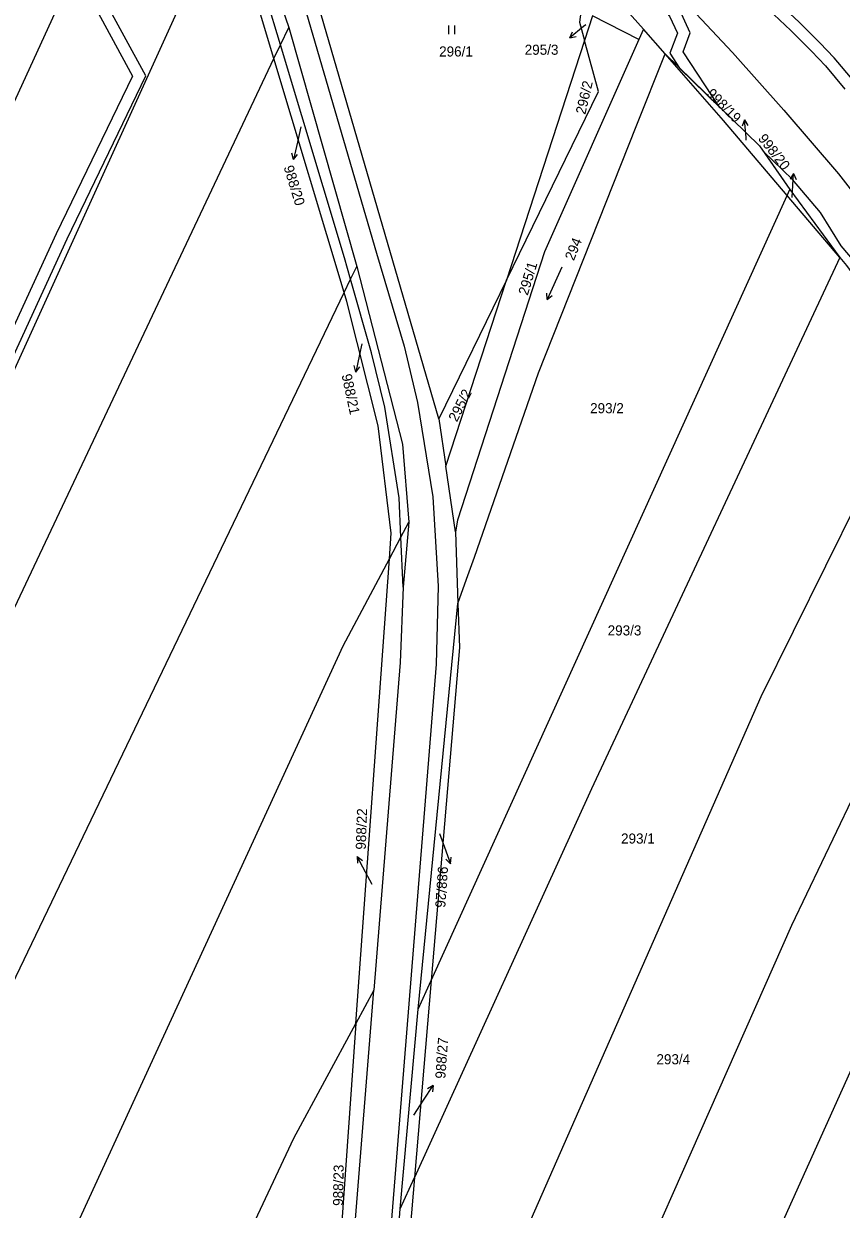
# Model space of a CAD drawing. Extents: x -757266 to -753360, y -1162585 to -1157740.
# Drawn here: x -754953.1 to -754815.2, y -1160778.7 to -1160578.9 of the extents above; entities that cross this region are included whole.
import ezdxf

# ---------------------------------------------------------------- set-up
doc = ezdxf.new("R2010")
doc.units = 0
for name, color, linetype in [('Hranice parcel', 7, 'Continuous'), ('Parcelní čísla', 7, 'Continuous'), ('Pop  PČ popisy', 7, 'Continuous'), ('Poz předměty', 7, 'Continuous'), ('Vnitřní kresba', 7, 'Continuous'), ('Věcná břemena k části', 7, 'Continuous'), ('Značky kultur', 7, 'Continuous')]:
    doc.layers.add(name, color=color, linetype=linetype)

msp = doc.modelspace()

# ---------------------------------------------------------------- linework, layer by layer
at = {"layer": 'Hranice parcel'}
for p, q in [((-754916.91, -1160554.26), (-754908.39, -1160579.56)), ((-754910.88, -1160584.82), (-754918.81, -1160558.44)), ((-754883.08, -1160645.5), (-754905.27, -1160569.4)), ((-754858.09, -1160569.12), (-754848.59, -1160579.88)), ((-754857.15, -1160577.61), (-754858.51, -1160581.79)), ((-754849.36, -1160581.62), (-754857.15, -1160577.61)), ((-754908.39, -1160579.56), (-754896.9, -1160619.82)), ((-754848.59, -1160579.88), (-754849.36, -1160581.62)), ((-754844.93, -1160584.03), (-754848.59, -1160579.88)), ((-754858.51, -1160581.79), (-754871.66, -1160622.12)), ((-754899.03, -1160624.24), (-754910.88, -1160584.82)), ((-754884.37, -1160740.15), (-754824.33, -1160607.88)), ((-754824.33, -1160607.88), (-754823.86, -1160606.85)), ((-754815.45, -1160618.35), (-754824.33, -1160607.88)), ((-754823.86, -1160606.85), (-754815.45, -1160618.35)), ((-754871.66, -1160622.12), (-754883.08, -1160645.5)), ((-754881.9, -1160653.51), (-754871.66, -1160622.12)), ((-754883.08, -1160645.5), (-754881.9, -1160653.51)), ((-754880.27, -1160664.55), (-754881.9, -1160653.51)), ((-754888.14, -1160662.94), (-754889.09, -1160673.88)), ((-754880.27, -1160664.55), (-754879.87, -1160676.65)), ((-754897.05, -1160747.38), (-754891.41, -1160669.11)), ((-754886.57, -1160745), (-754879.87, -1160676.65)), ((-754884.37, -1160740.15), (-754887.18, -1160773.35)), ((-754886.57, -1160745), (-754884.37, -1160740.15)), ((-754899.07, -1160804.84), (-754894.03, -1160741.8)), ((-754894.03, -1160741.8), (-754897.05, -1160747.38)), ((-754889.58, -1160778.61), (-754886.57, -1160745)), ((-754897.05, -1160747.38), (-754901.46, -1160808.62)), ((-754889.58, -1160778.61), (-754887.18, -1160773.35)), ((-754894.13, -1160835.9), (-754889.58, -1160778.61))]:
    msp.add_line(p, q, dxfattribs=at)
for points in [[(-755223.83, -1161194.14), (-755155.09, -1161030.95), (-755113.4, -1160935.38), (-755035.3, -1160761.37), (-754982.41, -1160652.48), (-754927.53, -1160532.91)], [(-755206.94, -1161200.05), (-755159.46, -1161085.95), (-755113.5, -1160980.32), (-755087.61, -1160917.94), (-755037.27, -1160811.67), (-754955.13, -1160638.32), (-754918.81, -1160558.44)], [(-754859.09, -1160576.59), (-754859.37, -1160578.67), (-754858.51, -1160581.79)], [(-754910.88, -1160584.82), (-754909.77, -1160582.48), (-754908.39, -1160579.56)], [(-754849.36, -1160581.62), (-754865.28, -1160617.39), (-754879.91, -1160662.59), (-754880.27, -1160664.55)], [(-754871.66, -1160622.12), (-754856.16, -1160590.38), (-754858.51, -1160581.79)], [(-754879.87, -1160676.65), (-754878.39, -1160672.54), (-754877.05, -1160668.81), (-754866.25, -1160637.76), (-754849.79, -1160596.28), (-754844.93, -1160584.03)], [(-754824.33, -1160607.88), (-754835.05, -1160595.23), (-754844.93, -1160584.03)], [(-754844.93, -1160584.03), (-754829.02, -1160599.5), (-754823.86, -1160606.85)], [(-755192.98, -1161206.76), (-755137.32, -1161079.08), (-755109.49, -1161015.03), (-755076.35, -1160943.97), (-755047.73, -1160876.66), (-754984.18, -1160739.7), (-754910.88, -1160584.82)], [(-754815.45, -1160618.35), (-754857.36, -1160707.88), (-754887.18, -1160773.35)], [(-754815.45, -1160618.35), (-754814.35, -1160619.65), (-754801.47, -1160637.28)], [(-754899.03, -1160624.24), (-754897.95, -1160622), (-754896.9, -1160619.82)], [(-754896.9, -1160619.82), (-754889.2, -1160649.76), (-754888.14, -1160662.94)], [(-755171.74, -1161220.42), (-755126.56, -1161124.25), (-755100.86, -1161069.03), (-755078.6, -1161017.78), (-755045.89, -1160937.26), (-755034.81, -1160912.65), (-754955.05, -1160740.83), (-754899.03, -1160624.24)], [(-754891.41, -1160669.11), (-754891.1, -1160664.77), (-754893.29, -1160646.71), (-754898.57, -1160625.76), (-754899.03, -1160624.24)], [(-754891.98, -1160831.42), (-754868.12, -1160781.77), (-754828.74, -1160692.31), (-754801.47, -1160637.28)], [(-754896.59, -1160890.79), (-754881.3, -1160860.74), (-754865.2, -1160824.84), (-754823.57, -1160730.83), (-754788.15, -1160656.91)], [(-754891.41, -1160669.11), (-754889.48, -1160665.46), (-754888.14, -1160662.94)], [(-755100.84, -1161129.65), (-755048.58, -1161013.27), (-754977.15, -1160852.96), (-754899.19, -1160683.78), (-754891.41, -1160669.11)], [(-754889.09, -1160673.88), (-754889.61, -1160686.55), (-754894.03, -1160741.8)], [(-754886.7, -1160919.35), (-754871.74, -1160884.3), (-754806.57, -1160739.78), (-754776.56, -1160676.24)], [(-754879.87, -1160676.65), (-754879.62, -1160684.07), (-754884.37, -1160740.15)], [(-755030.08, -1161038.18), (-755010.36, -1160993.87), (-754951.62, -1160860.54), (-754907.52, -1160766.74), (-754897.05, -1160747.38)], [(-754887.18, -1160773.35), (-754890.6, -1160813.7), (-754891.98, -1160831.42)]]:
    msp.add_lwpolyline(points, dxfattribs=at)
at = {"layer": 'Pop  PČ popisy'}
for p, q in [((-754858.68, -1160579.42), (-754861.012, -1160581.309)), ((-754861.012, -1160581.309), (-754860.549, -1160580.289)), ((-754858.3, -1160579.1), (-754858.68, -1160579.42)), ((-754861.012, -1160581.309), (-754859.919, -1160581.067)), ((-754906.34, -1160596.33), (-754906.93, -1160598.89)), ((-754831.532, -1160595.14), (-754831.943, -1160596.182)), ((-754831.27, -1160598.13), (-754831.532, -1160595.14)), ((-754831.532, -1160595.14), (-754830.945, -1160596.094)), ((-754831.23, -1160598.58), (-754831.27, -1160598.13)), ((-754906.93, -1160598.89), (-754907.605, -1160601.814)), ((-754907.605, -1160601.814), (-754907.868, -1160600.726)), ((-754907.605, -1160601.814), (-754906.892, -1160600.951)), ((-754823.263, -1160604.153), (-754823.815, -1160605.127)), ((-754823.42, -1160607.15), (-754823.263, -1160604.153)), ((-754823.263, -1160604.153), (-754822.815, -1160605.179)), ((-754823.47, -1160608.2), (-754823.42, -1160607.15)), ((-754896.09, -1160632.85), (-754896.47, -1160634.69)), ((-754897.094, -1160637.625), (-754897.376, -1160636.542)), ((-754896.47, -1160634.69), (-754897.094, -1160637.625)), ((-754897.094, -1160637.625), (-754896.396, -1160636.75)), ((-754882.97, -1160715.39), (-754882.13, -1160717.66)), ((-754882.13, -1160717.66), (-754881.104, -1160720.48)), ((-754895.44, -1160721.91), (-754896.849, -1160719.26)), ((-754896.849, -1160719.26), (-754895.937, -1160719.909)), ((-754896.849, -1160719.26), (-754896.821, -1160720.38)), ((-754881.104, -1160720.48), (-754881.917, -1160719.71)), ((-754881.104, -1160720.48), (-754880.976, -1160719.368)), ((-754894.32, -1160723.98), (-754895.44, -1160721.91)), ((-754885.68, -1160760.34), (-754884.046, -1160757.823)), ((-754884.046, -1160757.823), (-754885.011, -1160758.39)), ((-754884.046, -1160757.823), (-754884.171, -1160758.936)), ((-754887.29, -1160762.86), (-754885.68, -1160760.34))]:
    msp.add_line(p, q, dxfattribs=at)
at = {"layer": 'Poz předměty'}
for p, q in [((-754846.52, -1160569.96), (-754833.54, -1160583.76)), ((-754833.54, -1160583.76), (-754824.88, -1160593.49)), ((-754824.88, -1160593.49), (-754815.67, -1160604.24)), ((-754815.67, -1160604.24), (-754804.89, -1160618.1))]:
    msp.add_line(p, q, dxfattribs=at)
at = {"layer": 'Vnitřní kresba'}
for p, q in [((-754915.09, -1160543.94), (-754893.6, -1160617.57)), ((-754909.77, -1160582.48), (-754917.72, -1160556.05)), ((-754898.97, -1160618.37), (-754909.77, -1160582.48)), ((-754897.95, -1160622), (-754898.97, -1160618.37)), ((-754893.6, -1160617.57), (-754888.92, -1160633.29)), ((-754894.46, -1160634.41), (-754897.95, -1160622)), ((-754892.21, -1160643.56), (-754894.46, -1160634.41)), ((-754888.92, -1160633.29), (-754886.67, -1160642.76)), ((-754889.78, -1160658.8), (-754892.21, -1160643.56)), ((-754886.67, -1160642.76), (-754884.07, -1160658.64)), ((-754889.48, -1160665.46), (-754889.78, -1160658.8)), ((-754884.07, -1160658.64), (-754883.2, -1160673.72)), ((-754889.09, -1160673.88), (-754889.48, -1160665.46)), ((-754883.2, -1160673.72), (-754883.55, -1160686.87)), ((-754883.55, -1160686.87), (-754893.53, -1160811.36))]:
    msp.add_line(p, q, dxfattribs=at)
at = {"layer": 'Věcná břemena k části'}
for points in [[(-754987.54, -1160706.06), (-754945.78, -1160615.18), (-754932.5, -1160587.74), (-754943.45, -1160567.59), (-754953.03, -1160549.95), (-754964.36, -1160529.09)], [(-754954.04, -1160552.13), (-754944.47, -1160569.82), (-754934.74, -1160587.8), (-754947.6, -1160614.34), (-754989.36, -1160705.23)], [(-754813.06, -1160588.7), (-754816.4, -1160584.69), (-754818.81, -1160582.15), (-754822.31, -1160578.66), (-754826.29, -1160574.92), (-754829.68, -1160572.72), (-754831.43, -1160571.67), (-754834.95, -1160568.49), (-754835.51, -1160567.83), (-754839.12, -1160564.97)], [(-754827.53, -1160576.5), (-754823.71, -1160580.08), (-754820.23, -1160583.57), (-754817.9, -1160586.01), (-754814.63, -1160589.94)], [(-754783.25, -1160658.97), (-754788.31, -1160653.27), (-754796.68, -1160639.96), (-754805.76, -1160627.42), (-754815.25, -1160616.36), (-754818.74, -1160610.74), (-754823.42, -1160605.21), (-754828.34, -1160600.47), (-754823.86, -1160606.85), (-754815.45, -1160618.35), (-754814.35, -1160619.65), (-754810.24, -1160625.28), (-754807.34, -1160628.66), (-754798.41, -1160641.13), (-754787.07, -1160655.41), (-754775.41, -1160674.38), (-754769.12, -1160688.05), (-754759.07, -1160706.77), (-754747.95, -1160731.05), (-754738.33, -1160753.44), (-754728.02, -1160781.63)]]:
    msp.add_lwpolyline(points, dxfattribs=at)
msp.add_lwpolyline([(-754835.73, -1160592.98), (-754841.89, -1160583.68), (-754840.67, -1160580.45), (-754842.47, -1160576.56), (-754845.28, -1160573.3), (-754848.04, -1160571.98), (-754852.96, -1160566.78), (-754859.86, -1160565.33), (-754857.47, -1160567.42), (-754857.62, -1160567.84), (-754853.98, -1160568.6), (-754849.24, -1160573.62), (-754846.52, -1160574.92), (-754844.17, -1160577.66), (-754842.83, -1160580.53), (-754844.13, -1160583.92), (-754842.47, -1160586.42)], close=True, dxfattribs=at)
at = {"layer": 'Značky kultur'}
for p, q in [((-754881.371, -1160580.71), (-754881.371, -1160579.21)), ((-754880.37, -1160580.71), (-754880.37, -1160579.21)), ((-754862.365, -1160619.942), (-754864.805, -1160625.423)), ((-754864.805, -1160625.423), (-754864.866, -1160624.326)), ((-754864.805, -1160625.423), (-754863.949, -1160624.734))]:
    msp.add_line(p, q, dxfattribs=at)

# ---------------------------------------------------------------- texts
at = {"layer": 'Parcelní čísla'}
for s, p in [('295/3', (-754868.597, -1160584.168)), ('296/1', (-754883.03, -1160584.46)), ('293/2', (-754857.57, -1160644.57)), ('293/3', (-754854.61, -1160682.01)), ('293/1', (-754852.35, -1160717.08)), ('293/4', (-754846.38, -1160754.27))]:
    msp.add_text(s, height=1.7, dxfattribs=at).set_placement(p)
for s, rotation, p in [('296/2', 77, (-754858.381, -1160594.321)), ('998/19', 315, (-754838.051, -1160590.861)), ('998/20', 308, (-754829.339, -1160598.313)), ('988/20', 287, (-754909.272, -1160603.102)), ('294', 68, (-754860.321, -1160618.968)), ('295/1', 73, (-754868.097, -1160624.808)), ('988/21', 282, (-754899.488, -1160638.129)), ('295/2', 63, (-754880.042, -1160646.145)), ('988/22', 87.999997, (-754895.41, -1160718.129)), ('988/26', 266, (-754883.211, -1160720.875)), ('988/27', 86, (-754881.992, -1160756.749)), ('988/23', 89, (-754899.24, -1160778.144))]:
    msp.add_text(s, height=1.7, rotation=rotation, dxfattribs=at).set_placement(p)

doc.saveas('drawing.dxf')
